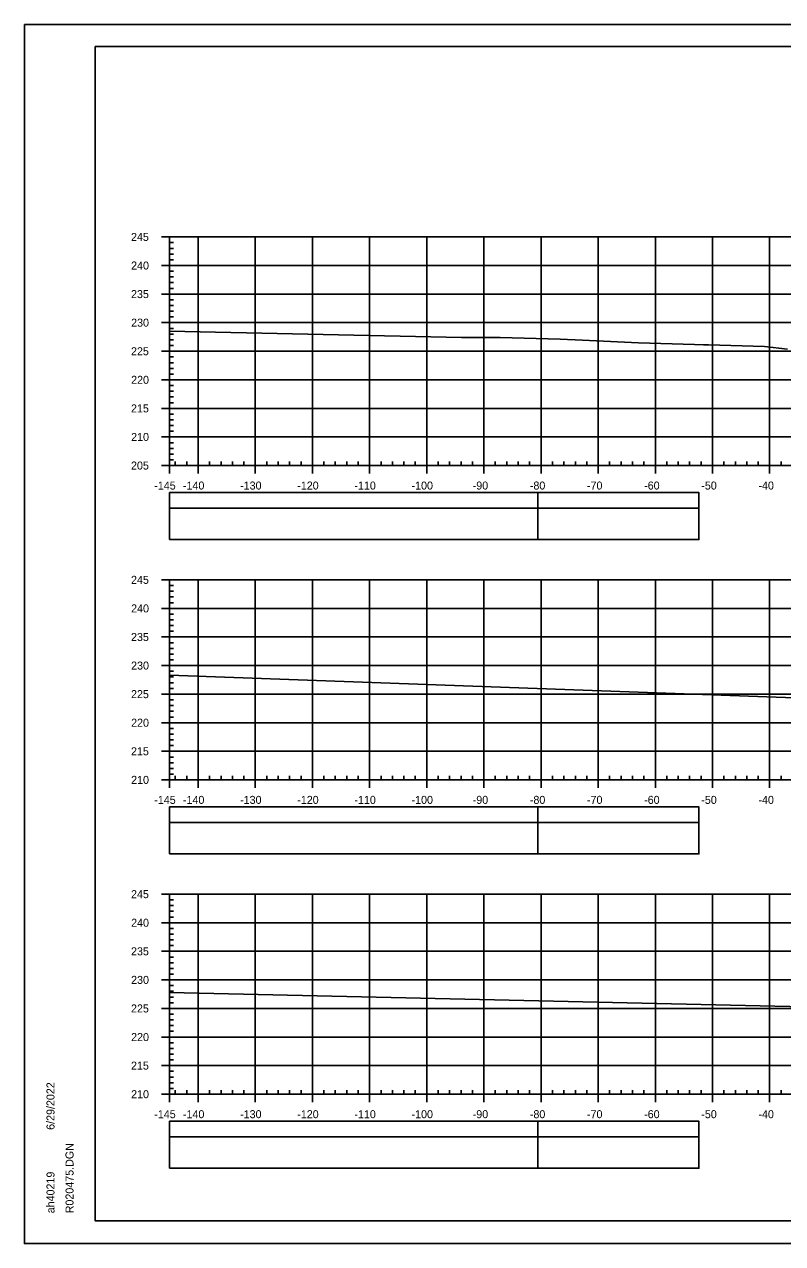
# Model space of a CAD drawing. Extents: x 1386544 to 1388153, y 379785 to 390999.
# Drawn here: x 1386714.8 to 1386847.5, y 380474.6 to 380687.9 of the extents above; entities that cross this region are included whole.
import ezdxf

# ---------------------------------------------------------------- set-up
doc = ezdxf.new("R2010")
doc.units = 0
for name, color, linetype in [('R_Axis', 7, 'Continuous'), ('R_Axis Annot', 7, 'Continuous'), ('R_Border', 7, 'Continuous'), ('R_Exist Surface', 7, 'Continuous'), ('R_Grid', 7, 'Continuous'), ('R_No Plot', 7, 'Continuous'), ('R_Striping', 7, 'Continuous')]:
    doc.layers.add(name, color=color, linetype=linetype)

msp = doc.modelspace()

# ---------------------------------------------------------------- linework, layer by layer
at = {"layer": 'R_Axis'}
for p, q in [((1386738.84, 380650.73), (1386740.24, 380650.73)), ((1386740.24, 380610.73), (1386740.24, 380650.73)), ((1386740.24, 380649.73), (1386740.94, 380649.73)), ((1386740.24, 380648.73), (1386740.94, 380648.73)), ((1386740.24, 380647.73), (1386740.94, 380647.73)), ((1386738.84, 380645.73), (1386740.24, 380645.73)), ((1386740.24, 380646.73), (1386740.94, 380646.73)), ((1386740.24, 380644.73), (1386740.94, 380644.73)), ((1386740.24, 380643.73), (1386740.94, 380643.73)), ((1386740.24, 380642.73), (1386740.94, 380642.73)), ((1386740.24, 380641.73), (1386740.94, 380641.73)), ((1386738.84, 380640.73), (1386740.24, 380640.73)), ((1386740.24, 380639.73), (1386740.94, 380639.73)), ((1386740.24, 380638.73), (1386740.94, 380638.73)), ((1386740.24, 380637.73), (1386740.94, 380637.73)), ((1386738.84, 380635.73), (1386740.24, 380635.73)), ((1386740.24, 380636.73), (1386740.94, 380636.73)), ((1386740.24, 380634.73), (1386740.94, 380634.73)), ((1386740.24, 380633.73), (1386740.94, 380633.73)), ((1386740.24, 380632.73), (1386740.94, 380632.73)), ((1386738.84, 380630.73), (1386740.24, 380630.73)), ((1386740.24, 380631.73), (1386740.94, 380631.73)), ((1386740.24, 380629.73), (1386740.94, 380629.73)), ((1386740.24, 380628.73), (1386740.94, 380628.73)), ((1386740.24, 380627.73), (1386740.94, 380627.73)), ((1386740.24, 380626.73), (1386740.94, 380626.73)), ((1386738.84, 380625.73), (1386740.24, 380625.73)), ((1386740.24, 380624.73), (1386740.94, 380624.73)), ((1386740.24, 380623.73), (1386740.94, 380623.73)), ((1386740.24, 380622.73), (1386740.94, 380622.73)), ((1386738.84, 380620.73), (1386740.24, 380620.73)), ((1386740.24, 380621.73), (1386740.94, 380621.73)), ((1386740.24, 380619.73), (1386740.94, 380619.73)), ((1386740.24, 380618.73), (1386740.94, 380618.73)), ((1386738.84, 380615.73), (1386740.24, 380615.73)), ((1386740.24, 380617.73), (1386740.94, 380617.73)), ((1386740.24, 380616.73), (1386740.94, 380616.73)), ((1386740.24, 380614.73), (1386740.94, 380614.73)), ((1386740.24, 380613.73), (1386740.94, 380613.73)), ((1386740.24, 380612.73), (1386740.94, 380612.73)), ((1386740.24, 380611.73), (1386740.94, 380611.73)), ((1386740.24, 380610.73), (1386740.24, 380611.43)), ((1386741.24, 380610.73), (1386741.24, 380611.43)), ((1386743.24, 380610.73), (1386743.24, 380611.43)), ((1386747.24, 380610.73), (1386747.24, 380611.43)), ((1386749.24, 380610.73), (1386749.24, 380611.43)), ((1386751.24, 380610.73), (1386751.24, 380611.43)), ((1386753.24, 380610.73), (1386753.24, 380611.43)), ((1386757.24, 380610.73), (1386757.24, 380611.43)), ((1386759.24, 380610.73), (1386759.24, 380611.43)), ((1386761.24, 380610.73), (1386761.24, 380611.43)), ((1386763.24, 380610.73), (1386763.24, 380611.43)), ((1386767.24, 380610.73), (1386767.24, 380611.43)), ((1386769.24, 380610.73), (1386769.24, 380611.43)), ((1386771.24, 380610.73), (1386771.24, 380611.43)), ((1386773.24, 380610.73), (1386773.24, 380611.43)), ((1386777.24, 380610.73), (1386777.24, 380611.43)), ((1386779.24, 380610.73), (1386779.24, 380611.43)), ((1386781.24, 380610.73), (1386781.24, 380611.43)), ((1386783.24, 380610.73), (1386783.24, 380611.43)), ((1386787.24, 380610.73), (1386787.24, 380611.43)), ((1386789.24, 380610.73), (1386789.24, 380611.43)), ((1386791.24, 380610.73), (1386791.24, 380611.43)), ((1386793.24, 380610.73), (1386793.24, 380611.43)), ((1386797.24, 380610.73), (1386797.24, 380611.43)), ((1386799.24, 380610.73), (1386799.24, 380611.43)), ((1386801.24, 380610.73), (1386801.24, 380611.43)), ((1386803.24, 380610.73), (1386803.24, 380611.43)), ((1386807.24, 380610.73), (1386807.24, 380611.43)), ((1386809.24, 380610.73), (1386809.24, 380611.43)), ((1386811.24, 380610.73), (1386811.24, 380611.43)), ((1386813.24, 380610.73), (1386813.24, 380611.43)), ((1386817.24, 380610.73), (1386817.24, 380611.43)), ((1386819.24, 380610.73), (1386819.24, 380611.43)), ((1386821.24, 380610.73), (1386821.24, 380611.43)), ((1386823.24, 380610.73), (1386823.24, 380611.43)), ((1386827.24, 380610.73), (1386827.24, 380611.43)), ((1386829.24, 380610.73), (1386829.24, 380611.43)), ((1386831.24, 380610.73), (1386831.24, 380611.43)), ((1386833.24, 380610.73), (1386833.24, 380611.43)), ((1386837.24, 380610.73), (1386837.24, 380611.43)), ((1386839.24, 380610.73), (1386839.24, 380611.43)), ((1386841.24, 380610.73), (1386841.24, 380611.43)), ((1386843.24, 380610.73), (1386843.24, 380611.43)), ((1386847.24, 380610.73), (1386847.24, 380611.43)), ((1386738.84, 380610.73), (1386740.24, 380610.73)), ((1386740.24, 380610.73), (1387030.24, 380610.73)), ((1386740.24, 380609.33), (1386740.24, 380610.73)), ((1386745.24, 380609.33), (1386745.24, 380610.73)), ((1386755.24, 380609.33), (1386755.24, 380610.73)), ((1386765.24, 380609.33), (1386765.24, 380610.73)), ((1386775.24, 380609.33), (1386775.24, 380610.73)), ((1386785.24, 380609.33), (1386785.24, 380610.73)), ((1386795.24, 380609.33), (1386795.24, 380610.73)), ((1386805.24, 380609.33), (1386805.24, 380610.73)), ((1386815.24, 380609.33), (1386815.24, 380610.73)), ((1386825.24, 380609.33), (1386825.24, 380610.73)), ((1386835.24, 380609.33), (1386835.24, 380610.73)), ((1386845.24, 380609.33), (1386845.24, 380610.73)), ((1386738.84, 380590.73), (1386740.24, 380590.73)), ((1386740.24, 380555.73), (1386740.24, 380590.73)), ((1386740.24, 380589.73), (1386740.94, 380589.73)), ((1386740.24, 380588.73), (1386740.94, 380588.73)), ((1386740.24, 380587.73), (1386740.94, 380587.73)), ((1386740.24, 380586.73), (1386740.94, 380586.73)), ((1386738.84, 380585.73), (1386740.24, 380585.73)), ((1386740.24, 380584.73), (1386740.94, 380584.73)), ((1386740.24, 380583.73), (1386740.94, 380583.73)), ((1386740.24, 380582.73), (1386740.94, 380582.73)), ((1386740.24, 380581.73), (1386740.94, 380581.73)), ((1386738.84, 380580.73), (1386740.24, 380580.73)), ((1386740.24, 380579.73), (1386740.94, 380579.73)), ((1386740.24, 380578.73), (1386740.94, 380578.73)), ((1386740.24, 380577.73), (1386740.94, 380577.73)), ((1386738.84, 380575.73), (1386740.24, 380575.73)), ((1386740.24, 380576.73), (1386740.94, 380576.73)), ((1386740.24, 380574.73), (1386740.94, 380574.73)), ((1386740.24, 380573.73), (1386740.94, 380573.73)), ((1386740.24, 380572.73), (1386740.94, 380572.73)), ((1386740.24, 380571.73), (1386740.94, 380571.73)), ((1386738.84, 380570.73), (1386740.24, 380570.73)), ((1386740.24, 380569.73), (1386740.94, 380569.73)), ((1386740.24, 380568.73), (1386740.94, 380568.73)), ((1386740.24, 380567.73), (1386740.94, 380567.73)), ((1386740.24, 380566.73), (1386740.94, 380566.73)), ((1386738.84, 380565.73), (1386740.24, 380565.73)), ((1386740.24, 380564.73), (1386740.94, 380564.73)), ((1386740.24, 380563.73), (1386740.94, 380563.73)), ((1386740.24, 380562.73), (1386740.94, 380562.73)), ((1386738.84, 380560.73), (1386740.24, 380560.73)), ((1386740.24, 380561.73), (1386740.94, 380561.73)), ((1386740.24, 380559.73), (1386740.94, 380559.73)), ((1386740.24, 380558.73), (1386740.94, 380558.73)), ((1386740.24, 380557.73), (1386740.94, 380557.73)), ((1386740.24, 380556.73), (1386740.94, 380556.73)), ((1386740.24, 380555.73), (1386740.24, 380556.43)), ((1386741.24, 380555.73), (1386741.24, 380556.43)), ((1386743.24, 380555.73), (1386743.24, 380556.43)), ((1386747.24, 380555.73), (1386747.24, 380556.43)), ((1386749.24, 380555.73), (1386749.24, 380556.43)), ((1386751.24, 380555.73), (1386751.24, 380556.43)), ((1386753.24, 380555.73), (1386753.24, 380556.43)), ((1386757.24, 380555.73), (1386757.24, 380556.43)), ((1386759.24, 380555.73), (1386759.24, 380556.43)), ((1386761.24, 380555.73), (1386761.24, 380556.43)), ((1386763.24, 380555.73), (1386763.24, 380556.43)), ((1386767.24, 380555.73), (1386767.24, 380556.43)), ((1386769.24, 380555.73), (1386769.24, 380556.43)), ((1386771.24, 380555.73), (1386771.24, 380556.43)), ((1386773.24, 380555.73), (1386773.24, 380556.43)), ((1386777.24, 380555.73), (1386777.24, 380556.43)), ((1386779.24, 380555.73), (1386779.24, 380556.43)), ((1386781.24, 380555.73), (1386781.24, 380556.43)), ((1386783.24, 380555.73), (1386783.24, 380556.43)), ((1386787.24, 380555.73), (1386787.24, 380556.43)), ((1386789.24, 380555.73), (1386789.24, 380556.43)), ((1386791.24, 380555.73), (1386791.24, 380556.43)), ((1386793.24, 380555.73), (1386793.24, 380556.43)), ((1386797.24, 380555.73), (1386797.24, 380556.43)), ((1386799.24, 380555.73), (1386799.24, 380556.43)), ((1386801.24, 380555.73), (1386801.24, 380556.43)), ((1386803.24, 380555.73), (1386803.24, 380556.43)), ((1386807.24, 380555.73), (1386807.24, 380556.43)), ((1386809.24, 380555.73), (1386809.24, 380556.43)), ((1386811.24, 380555.73), (1386811.24, 380556.43)), ((1386813.24, 380555.73), (1386813.24, 380556.43)), ((1386817.24, 380555.73), (1386817.24, 380556.43)), ((1386819.24, 380555.73), (1386819.24, 380556.43)), ((1386821.24, 380555.73), (1386821.24, 380556.43)), ((1386823.24, 380555.73), (1386823.24, 380556.43)), ((1386827.24, 380555.73), (1386827.24, 380556.43)), ((1386829.24, 380555.73), (1386829.24, 380556.43)), ((1386831.24, 380555.73), (1386831.24, 380556.43)), ((1386833.24, 380555.73), (1386833.24, 380556.43)), ((1386837.24, 380555.73), (1386837.24, 380556.43)), ((1386839.24, 380555.73), (1386839.24, 380556.43)), ((1386841.24, 380555.73), (1386841.24, 380556.43)), ((1386843.24, 380555.73), (1386843.24, 380556.43)), ((1386847.24, 380555.73), (1386847.24, 380556.43)), ((1386738.84, 380555.73), (1386740.24, 380555.73)), ((1386740.24, 380555.73), (1387030.24, 380555.73)), ((1386740.24, 380554.33), (1386740.24, 380555.73)), ((1386745.24, 380554.33), (1386745.24, 380555.73)), ((1386755.24, 380554.33), (1386755.24, 380555.73)), ((1386765.24, 380554.33), (1386765.24, 380555.73)), ((1386775.24, 380554.33), (1386775.24, 380555.73)), ((1386785.24, 380554.33), (1386785.24, 380555.73)), ((1386795.24, 380554.33), (1386795.24, 380555.73)), ((1386805.24, 380554.33), (1386805.24, 380555.73)), ((1386815.24, 380554.33), (1386815.24, 380555.73)), ((1386825.24, 380554.33), (1386825.24, 380555.73)), ((1386835.24, 380554.33), (1386835.24, 380555.73)), ((1386845.24, 380554.33), (1386845.24, 380555.73)), ((1386738.84, 380535.73), (1386740.24, 380535.73)), ((1386740.24, 380500.73), (1386740.24, 380535.73)), ((1386740.24, 380534.73), (1386740.94, 380534.73)), ((1386740.24, 380533.73), (1386740.94, 380533.73)), ((1386740.24, 380532.73), (1386740.94, 380532.73)), ((1386738.84, 380530.73), (1386740.24, 380530.73)), ((1386740.24, 380531.73), (1386740.94, 380531.73)), ((1386740.24, 380529.73), (1386740.94, 380529.73)), ((1386740.24, 380528.73), (1386740.94, 380528.73)), ((1386740.24, 380527.73), (1386740.94, 380527.73)), ((1386740.24, 380526.73), (1386740.94, 380526.73)), ((1386738.84, 380525.73), (1386740.24, 380525.73)), ((1386740.24, 380524.73), (1386740.94, 380524.73)), ((1386740.24, 380523.73), (1386740.94, 380523.73)), ((1386740.24, 380522.73), (1386740.94, 380522.73)), ((1386738.84, 380520.73), (1386740.24, 380520.73)), ((1386740.24, 380521.73), (1386740.94, 380521.73)), ((1386740.24, 380519.73), (1386740.94, 380519.73)), ((1386740.24, 380518.73), (1386740.94, 380518.73)), ((1386740.24, 380517.73), (1386740.94, 380517.73)), ((1386738.84, 380515.73), (1386740.24, 380515.73)), ((1386740.24, 380516.73), (1386740.94, 380516.73)), ((1386740.24, 380514.73), (1386740.94, 380514.73)), ((1386740.24, 380513.73), (1386740.94, 380513.73)), ((1386740.24, 380512.73), (1386740.94, 380512.73)), ((1386740.24, 380511.73), (1386740.94, 380511.73)), ((1386738.84, 380510.73), (1386740.24, 380510.73)), ((1386740.24, 380509.73), (1386740.94, 380509.73)), ((1386740.24, 380508.73), (1386740.94, 380508.73)), ((1386740.24, 380507.73), (1386740.94, 380507.73)), ((1386738.84, 380505.73), (1386740.24, 380505.73)), ((1386740.24, 380506.73), (1386740.94, 380506.73)), ((1386740.24, 380504.73), (1386740.94, 380504.73)), ((1386740.24, 380503.73), (1386740.94, 380503.73)), ((1386740.24, 380502.73), (1386740.94, 380502.73)), ((1386738.84, 380500.73), (1386740.24, 380500.73)), ((1386740.24, 380501.73), (1386740.94, 380501.73)), ((1386740.24, 380500.73), (1386740.24, 380501.43)), ((1386740.24, 380500.73), (1387030.24, 380500.73)), ((1386740.24, 380499.33), (1386740.24, 380500.73)), ((1386741.24, 380500.73), (1386741.24, 380501.43)), ((1386743.24, 380500.73), (1386743.24, 380501.43)), ((1386745.24, 380499.33), (1386745.24, 380500.73)), ((1386747.24, 380500.73), (1386747.24, 380501.43)), ((1386749.24, 380500.73), (1386749.24, 380501.43)), ((1386751.24, 380500.73), (1386751.24, 380501.43)), ((1386753.24, 380500.73), (1386753.24, 380501.43)), ((1386755.24, 380499.33), (1386755.24, 380500.73)), ((1386757.24, 380500.73), (1386757.24, 380501.43)), ((1386759.24, 380500.73), (1386759.24, 380501.43)), ((1386761.24, 380500.73), (1386761.24, 380501.43)), ((1386763.24, 380500.73), (1386763.24, 380501.43)), ((1386765.24, 380499.33), (1386765.24, 380500.73)), ((1386767.24, 380500.73), (1386767.24, 380501.43)), ((1386769.24, 380500.73), (1386769.24, 380501.43)), ((1386771.24, 380500.73), (1386771.24, 380501.43)), ((1386773.24, 380500.73), (1386773.24, 380501.43)), ((1386775.24, 380499.33), (1386775.24, 380500.73)), ((1386777.24, 380500.73), (1386777.24, 380501.43)), ((1386779.24, 380500.73), (1386779.24, 380501.43)), ((1386781.24, 380500.73), (1386781.24, 380501.43)), ((1386783.24, 380500.73), (1386783.24, 380501.43)), ((1386785.24, 380499.33), (1386785.24, 380500.73)), ((1386787.24, 380500.73), (1386787.24, 380501.43)), ((1386789.24, 380500.73), (1386789.24, 380501.43)), ((1386791.24, 380500.73), (1386791.24, 380501.43)), ((1386793.24, 380500.73), (1386793.24, 380501.43)), ((1386795.24, 380499.33), (1386795.24, 380500.73)), ((1386797.24, 380500.73), (1386797.24, 380501.43)), ((1386799.24, 380500.73), (1386799.24, 380501.43)), ((1386801.24, 380500.73), (1386801.24, 380501.43)), ((1386803.24, 380500.73), (1386803.24, 380501.43)), ((1386805.24, 380499.33), (1386805.24, 380500.73)), ((1386807.24, 380500.73), (1386807.24, 380501.43)), ((1386809.24, 380500.73), (1386809.24, 380501.43)), ((1386811.24, 380500.73), (1386811.24, 380501.43)), ((1386813.24, 380500.73), (1386813.24, 380501.43)), ((1386815.24, 380499.33), (1386815.24, 380500.73)), ((1386817.24, 380500.73), (1386817.24, 380501.43)), ((1386819.24, 380500.73), (1386819.24, 380501.43)), ((1386821.24, 380500.73), (1386821.24, 380501.43)), ((1386823.24, 380500.73), (1386823.24, 380501.43)), ((1386825.24, 380499.33), (1386825.24, 380500.73)), ((1386827.24, 380500.73), (1386827.24, 380501.43)), ((1386829.24, 380500.73), (1386829.24, 380501.43)), ((1386831.24, 380500.73), (1386831.24, 380501.43)), ((1386833.24, 380500.73), (1386833.24, 380501.43)), ((1386835.24, 380499.33), (1386835.24, 380500.73)), ((1386837.24, 380500.73), (1386837.24, 380501.43)), ((1386839.24, 380500.73), (1386839.24, 380501.43)), ((1386841.24, 380500.73), (1386841.24, 380501.43)), ((1386843.24, 380500.73), (1386843.24, 380501.43)), ((1386845.24, 380499.33), (1386845.24, 380500.73)), ((1386847.24, 380500.73), (1386847.24, 380501.43))]:
    msp.add_line(p, q, dxfattribs=at)
at = {"layer": 'R_Axis Annot'}
for points in [[(1386740.24, 380603.29), (1386804.67, 380603.29), (1386804.67, 380606), (1386740.24, 380606)], [(1386740.24, 380597.76), (1386804.67, 380597.76), (1386804.67, 380603.29), (1386740.24, 380603.29)], [(1386740.24, 380548.29), (1386804.67, 380548.29), (1386804.67, 380551), (1386740.24, 380551)], [(1386740.24, 380542.76), (1386804.67, 380542.76), (1386804.67, 380548.29), (1386740.24, 380548.29)], [(1386740.24, 380493.29), (1386804.67, 380493.29), (1386804.67, 380496), (1386740.24, 380496)], [(1386740.24, 380487.76), (1386804.67, 380487.76), (1386804.67, 380493.29), (1386740.24, 380493.29)]]:
    msp.add_lwpolyline(points, close=True, dxfattribs=at)
at = {"layer": 'R_Border'}
for p, q in [((1386727.24, 380684.03), (1387043.42, 380684.03)), ((1386727.24, 380478.57), (1386727.24, 380684.03)), ((1386727.24, 380478.57), (1386727.24, 380478.57)), ((1387043.42, 380478.57), (1386727.24, 380478.57))]:
    msp.add_line(p, q, dxfattribs=at)
at = {"layer": 'R_Exist Surface'}
for points in [[(1386740.24, 380634.22), (1386791.34, 380633.16), (1386798.09, 380633.13), (1386808.57, 380632.87), (1386812.52, 380632.68), (1386822.3, 380632.22), (1386832.08, 380631.92), (1386833.64, 380631.87), (1386834.57, 380631.86), (1386844.37, 380631.56), (1386848.36, 380631.09)], [(1386740.24, 380574.07), (1386857.65, 380569.82)], [(1386740.24, 380518.51), (1386851.35, 380516.03)]]:
    msp.add_lwpolyline(points, dxfattribs=at)
at = {"layer": 'R_Grid'}
for p, q in [((1386740.24, 380650.73), (1387030.24, 380650.73)), ((1386740.24, 380610.73), (1386740.24, 380650.73)), ((1386745.24, 380610.73), (1386745.24, 380650.73)), ((1386755.24, 380610.73), (1386755.24, 380650.73)), ((1386765.24, 380610.73), (1386765.24, 380650.73)), ((1386775.24, 380610.73), (1386775.24, 380650.73)), ((1386785.24, 380610.73), (1386785.24, 380650.73)), ((1386795.24, 380610.73), (1386795.24, 380650.73)), ((1386805.24, 380610.73), (1386805.24, 380650.73)), ((1386815.24, 380610.73), (1386815.24, 380650.73)), ((1386825.24, 380610.73), (1386825.24, 380650.73)), ((1386835.24, 380610.73), (1386835.24, 380650.73)), ((1386845.24, 380610.73), (1386845.24, 380650.73)), ((1386740.24, 380645.73), (1387030.24, 380645.73)), ((1386740.24, 380640.73), (1387030.24, 380640.73)), ((1386740.24, 380635.73), (1387030.24, 380635.73)), ((1386740.24, 380630.73), (1387030.24, 380630.73)), ((1386740.24, 380625.73), (1387030.24, 380625.73)), ((1386740.24, 380620.73), (1387030.24, 380620.73)), ((1386740.24, 380615.73), (1387030.24, 380615.73)), ((1386740.24, 380610.73), (1387030.24, 380610.73)), ((1386740.24, 380590.73), (1387030.24, 380590.73)), ((1386740.24, 380555.73), (1386740.24, 380590.73)), ((1386745.24, 380555.73), (1386745.24, 380590.73)), ((1386755.24, 380555.73), (1386755.24, 380590.73)), ((1386765.24, 380555.73), (1386765.24, 380590.73)), ((1386775.24, 380555.73), (1386775.24, 380590.73)), ((1386785.24, 380555.73), (1386785.24, 380590.73)), ((1386795.24, 380555.73), (1386795.24, 380590.73)), ((1386805.24, 380555.73), (1386805.24, 380590.73)), ((1386815.24, 380555.73), (1386815.24, 380590.73)), ((1386825.24, 380555.73), (1386825.24, 380590.73)), ((1386835.24, 380555.73), (1386835.24, 380590.73)), ((1386845.24, 380555.73), (1386845.24, 380590.73)), ((1386740.24, 380585.73), (1387030.24, 380585.73)), ((1386740.24, 380580.73), (1387030.24, 380580.73)), ((1386740.24, 380575.73), (1387030.24, 380575.73)), ((1386740.24, 380570.73), (1387030.24, 380570.73)), ((1386740.24, 380565.73), (1387030.24, 380565.73)), ((1386740.24, 380560.73), (1387030.24, 380560.73)), ((1386740.24, 380555.73), (1387030.24, 380555.73)), ((1386740.24, 380535.73), (1387030.24, 380535.73)), ((1386740.24, 380500.73), (1386740.24, 380535.73)), ((1386745.24, 380500.73), (1386745.24, 380535.73)), ((1386755.24, 380500.73), (1386755.24, 380535.73)), ((1386765.24, 380500.73), (1386765.24, 380535.73)), ((1386775.24, 380500.73), (1386775.24, 380535.73)), ((1386785.24, 380500.73), (1386785.24, 380535.73)), ((1386795.24, 380500.73), (1386795.24, 380535.73)), ((1386805.24, 380500.73), (1386805.24, 380535.73)), ((1386815.24, 380500.73), (1386815.24, 380535.73)), ((1386825.24, 380500.73), (1386825.24, 380535.73)), ((1386835.24, 380500.73), (1386835.24, 380535.73)), ((1386845.24, 380500.73), (1386845.24, 380535.73)), ((1386740.24, 380530.73), (1387030.24, 380530.73)), ((1386740.24, 380525.73), (1387030.24, 380525.73)), ((1386740.24, 380520.73), (1387030.24, 380520.73)), ((1386740.24, 380515.73), (1387030.24, 380515.73)), ((1386740.24, 380510.73), (1387030.24, 380510.73)), ((1386740.24, 380505.73), (1387030.24, 380505.73)), ((1386740.24, 380500.73), (1387030.24, 380500.73))]:
    msp.add_line(p, q, dxfattribs=at)
at = {"layer": 'R_No Plot'}
for p, q in [((1386714.84, 380687.92), (1387048.17, 380687.92)), ((1386714.84, 380474.59), (1387048.17, 380474.59))]:
    msp.add_line(p, q, dxfattribs=at)
for points in [[(1386714.83, 380687.92), (1387048.17, 380687.92), (1387048.17, 380474.58), (1386714.83, 380474.58)], [(1386961.16, 380684.03), (1386980.78, 380684.03), (1386980.78, 380674.15), (1386996.89, 380674.15), (1387020.09, 380674.15), (1387020.09, 380649.81), (1387043.42, 380649.81), (1387043.42, 380478.57), (1386727.24, 380478.57), (1386727.24, 380684.03)]]:
    msp.add_lwpolyline(points, close=True, dxfattribs=at)
at = {"layer": 'R_Striping'}
for points in [[(1386804.67, 380603.29), (1386832.86, 380603.29), (1386832.86, 380606), (1386804.67, 380606)], [(1386804.67, 380597.77), (1386832.86, 380597.77), (1386832.86, 380603.29), (1386804.67, 380603.29)], [(1386804.67, 380548.29), (1386832.86, 380548.29), (1386832.86, 380551), (1386804.67, 380551)], [(1386804.67, 380542.77), (1386832.86, 380542.77), (1386832.86, 380548.29), (1386804.67, 380548.29)], [(1386804.67, 380493.29), (1386832.86, 380493.29), (1386832.86, 380496), (1386804.67, 380496)], [(1386804.67, 380487.77), (1386832.86, 380487.77), (1386832.86, 380493.29), (1386804.67, 380493.29)]]:
    msp.add_lwpolyline(points, close=True, dxfattribs=at)

# ---------------------------------------------------------------- texts
at = {"layer": 'R_Axis Annot'}
for s, p in [('245', (1386733.49, 380650.03)), ('240', (1386733.51, 380645.03)), ('235', (1386733.49, 380640.03)), ('230', (1386733.51, 380635.03)), ('225', (1386733.49, 380630.03)), ('220', (1386733.51, 380625.03)), ('215', (1386733.49, 380620.03)), ('210', (1386733.51, 380615.03)), ('205', (1386733.49, 380610.03)), ('-145', (1386737.56, 380606.53)), ('-140', (1386742.58, 380606.53)), ('-130', (1386752.58, 380606.53)), ('-120', (1386762.58, 380606.53)), ('-110', (1386772.58, 380606.53)), ('-100', (1386782.58, 380606.53)), ('-90', (1386793.28, 380606.53)), ('-80', (1386803.28, 380606.53)), ('-70', (1386813.28, 380606.53)), ('-60', (1386823.28, 380606.53)), ('-50', (1386833.28, 380606.53)), ('-40', (1386843.28, 380606.53)), ('245', (1386733.49, 380590.03)), ('240', (1386733.51, 380585.03)), ('235', (1386733.49, 380580.03)), ('230', (1386733.51, 380575.03)), ('225', (1386733.49, 380570.03)), ('220', (1386733.51, 380565.03)), ('215', (1386733.49, 380560.03)), ('210', (1386733.51, 380555.03)), ('-145', (1386737.56, 380551.53)), ('-140', (1386742.58, 380551.53)), ('-130', (1386752.58, 380551.53)), ('-120', (1386762.58, 380551.53)), ('-110', (1386772.58, 380551.53)), ('-100', (1386782.58, 380551.53)), ('-90', (1386793.28, 380551.53)), ('-80', (1386803.28, 380551.53)), ('-70', (1386813.28, 380551.53)), ('-60', (1386823.28, 380551.53)), ('-50', (1386833.28, 380551.53)), ('-40', (1386843.28, 380551.53)), ('245', (1386733.49, 380535.03)), ('240', (1386733.51, 380530.03)), ('235', (1386733.49, 380525.03)), ('230', (1386733.51, 380520.03)), ('225', (1386733.49, 380515.03)), ('220', (1386733.51, 380510.03)), ('215', (1386733.49, 380505.03)), ('210', (1386733.51, 380500.03)), ('-145', (1386737.56, 380496.53)), ('-140', (1386742.58, 380496.53)), ('-130', (1386752.58, 380496.53)), ('-120', (1386762.58, 380496.53)), ('-110', (1386772.58, 380496.53)), ('-100', (1386782.58, 380496.53)), ('-90', (1386793.28, 380496.53)), ('-80', (1386803.28, 380496.53)), ('-70', (1386813.28, 380496.53)), ('-60', (1386823.28, 380496.53)), ('-50', (1386833.28, 380496.53)), ('-40', (1386843.28, 380496.53))]:
    msp.add_text(s, height=1.4, dxfattribs=at).set_placement(p)
at = {"layer": 'R_Border'}
for s, p in [('6/29/2022', (1386720.1, 380494.49)), ('R020475.DGN', (1386723.43, 380479.89)), ('ah40219', (1386720.1, 380479.89))]:
    msp.add_text(s, height=1.4, rotation=90, dxfattribs=at).set_placement(p)

doc.saveas('drawing.dxf')
